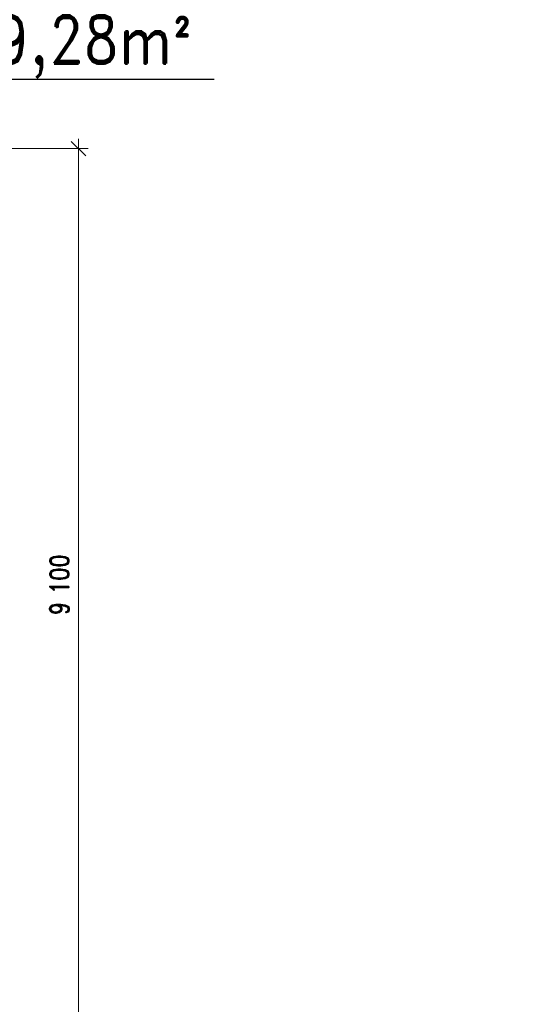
# Model space of a CAD drawing. Header units: millimetres. Extents: x -33711 to 544341, y -222428 to 596511.
# Tile 393 of 656: x 358702 to 363937, y 2676 to 12946. Entities that reach past the tile are written whole.
import ezdxf

# ---------------------------------------------------------------- set-up
doc = ezdxf.new("R2010")
doc.units = ezdxf.units.MM
doc.layers.add('IN_HELP', color=6, linetype='Continuous', plot=False)
doc.layers.add('IN_KOTY', color=4, linetype='Continuous', lineweight=13)
doc.layers.add('IN_TEXT', color=7, linetype='Continuous')
doc.styles.add('Koty', font='romand.shx', dxfattribs={"width": 0.8})
doc.styles.add('ROMAND', font='romand.shx', dxfattribs={"width": 0.85})
doc.dimstyles.new('IN_100', dxfattribs={"dimtxt": 200, "dimasz": 150, "dimexe": 100, "dimexo": 350, "dimgap": 100, "dimtad": 1, "dimdec": 4, "dimrnd": 5, "dimdsep": 46, "dimlunit": 6, "dimtxsty": 'Koty', "dimblk": 'OBLIQUE', "dimcen": 40, "dimdle": 100, "dimclrd": 256, "dimclrt": 7, "dimadec": 0, "dimazin": 0, "dimtfac": 1, "dimtdec": 4, "dimtmove": 1, "dimatfit": 3, "dimldrblk": 'ARCHTICK', "dimfxl": 500, "dimtolj": 1, "dimtzin": 0, "dimlwd": -1, "dimlwe": -1, "dimarcsym": 0})

# ---------------------------------------------------------------- blocks, each defined once
blk = doc.blocks.new('_Oblique')
at = {"color": 0, "linetype": 'ByBlock', "lineweight": -2}
blk.add_line((-0.5, -0.5), (0.5, 0.5), dxfattribs=at)
blk = doc.blocks.new('*D30')
at = {"layer": 'DEFPOINTS', "color": 0, "transparency": 16777216}
for p in [(355760, 11602), (359316, 11602), (355660, 2502)]:
    blk.add_point(p, dxfattribs=at)
at = {"layer": 'IN_KOTY', "transparency": 16777216}
blk.add_line((359316, 2402), (359316, 11702), dxfattribs=at)
at = {"layer": 'IN_KOTY', "color": 0, "transparency": 16777216}
for p, q in [((356110, 11602), (359416, 11602)), ((356010, 2502), (359416, 2502))]:
    blk.add_line(p, q, dxfattribs=at)
at = {"layer": 'IN_KOTY', "transparency": 16777216, "xscale": 150, "yscale": 150, "zscale": 150}
for p, rotation in [((359316, 11602), 90), ((359316, 2502), 270)]:
    blk.add_blockref('_Oblique', p, dxfattribs=dict(at, rotation=rotation))
at = {"layer": 'IN_KOTY', "color": 7, "transparency": 16777216, "insert": (359116, 7052), "char_height": 200, "attachment_point": 5, "rotation": 90, "style": 'Koty'}
blk.add_mtext('\\A1;9\xa0100', dxfattribs=at)
blk = doc.blocks.new('_ArchTick')
at = {"color": 0, "linetype": 'ByBlock', "lineweight": 13, "const_width": 0.15}
blk.add_lwpolyline([(-0.5, -0.5), (0.5, 0.5)], dxfattribs=at)

msp = doc.modelspace()

# ---------------------------------------------------------------- linework, layer by layer
at = {"layer": 'IN_HELP'}
msp.add_lwpolyline([(355760.47666, 11602.43514), (357606.69685, 12326.70736), (360733.12717, 12326.70736)], dxfattribs=at)

# ---------------------------------------------------------------- texts
at = {"layer": 'IN_HELP', "insert": (357712.6468, 12338.50578), "char_height": 500, "width": 3091.3095238, "attachment_point": 7, "style": 'ROMAND'}
msp.add_mtext('359,28m{\\fISOCPEUR|b0|i0|c238|p34;²}', dxfattribs=at)
at = {"layer": 'IN_TEXT', "linetype": 'ByBlock', "insert": (336974.3427, 7604.49766), "char_height": 200, "width": 827.5, "attachment_point": 1, "style": 'Koty'}
msp.add_mtext('\\pi131.85,t731.85;2000\\P2500', dxfattribs=at)

# ---------------------------------------------------------------- dimensions: what is measured, and where the dimension line sits
at = {"layer": 'IN_KOTY'}
dim = msp.add_linear_dim(base=(359316.42586, 11602.43514), p1=(355660.47666, 2502.43514), p2=(355760.47666, 11602.43514), angle=90, dimstyle='IN_100', dxfattribs=at)
dim.commit()
dim.dimension.update_dxf_attribs({"geometry": '*D30', "text_midpoint": (359116.42586, 7052.43514)})

doc.saveas('drawing.dxf')
